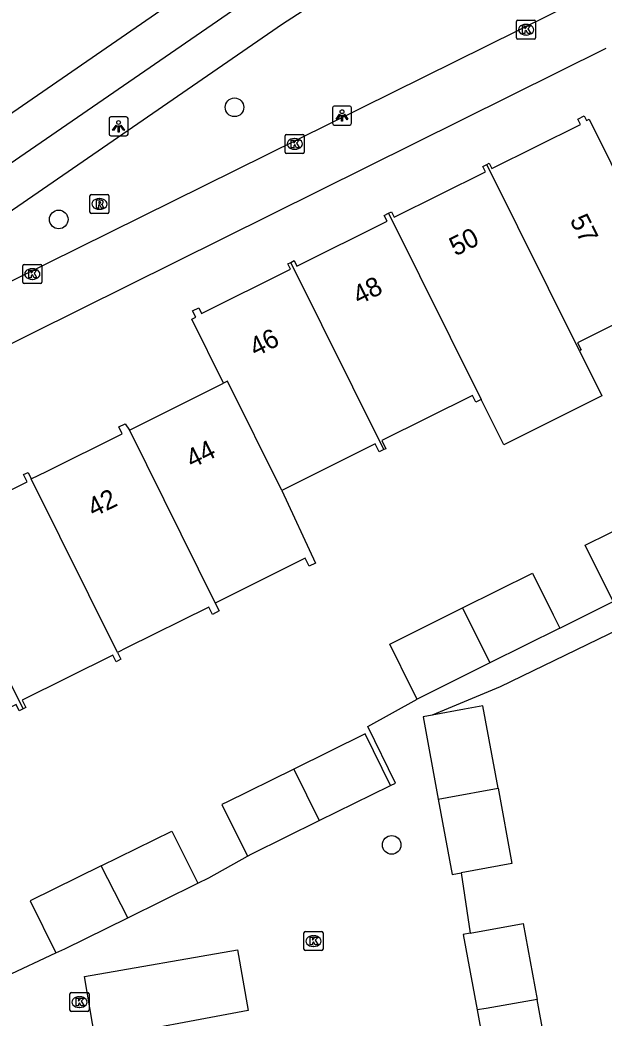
# Model space of a CAD drawing. Extents: x 157793 to 159380, y 380882 to 382313.
# Drawn here: x 158280.3 to 158310.9, y 381421.5 to 381473.9 of the extents above; entities that cross this region are included whole.
import ezdxf

# ---------------------------------------------------------------- set-up
doc = ezdxf.new("R2010")
doc.units = 0
for name, color, linetype in [('IMGEO_Boom', 7, 'Continuous'), ('IMGEO_Kolk', 7, 'Continuous'), ('IMGEO_Lichtpunt', 7, 'Continuous'), ('IMGEO_Pand', 7, 'Continuous'), ('IMGEO_Pand_nummerreeks', 7, 'Continuous'), ('IMGEO_Rijbaan_lokaal_open', 7, 'Continuous'), ('IMGEO_Rioolput', 7, 'Continuous'), ('IMGEO_Voetpad_open', 7, 'Continuous')]:
    doc.layers.add(name, color=color, linetype=linetype)

msp = doc.modelspace()

# ---------------------------------------------------------------- linework, layer by layer
at = {"layer": 'IMGEO_Boom'}
for centre in [(158291.553, 381469.287), (158282.328, 381463.403), (158299.8, 381430.581)]:
    msp.add_circle(centre, 0.489, dxfattribs=at)
at = {"layer": 'IMGEO_Kolk'}
for p, q in [((158306.353, 381472.935), (158306.353, 381473.787)), ((158306.428, 381473.861), (158307.28, 381473.861)), ((158306.841, 381473.641), (158306.866, 381473.641)), ((158307.354, 381473.787), (158307.354, 381472.935)), ((158306.864, 381473.081), (158306.839, 381473.081)), ((158307.28, 381472.861), (158306.428, 381472.861)), ((158294.288, 381467.864), (158295.14, 381467.864)), ((158294.213, 381466.938), (158294.213, 381467.79)), ((158294.701, 381467.644), (158294.726, 381467.644)), ((158295.214, 381467.79), (158295.214, 381466.938)), ((158295.14, 381466.864), (158294.288, 381466.864)), ((158294.724, 381467.084), (158294.699, 381467.084)), ((158280.516, 381461.038), (158281.368, 381461.038)), ((158280.441, 381460.112), (158280.441, 381460.964)), ((158280.929, 381460.818), (158280.954, 381460.818)), ((158281.442, 381460.964), (158281.442, 381460.112)), ((158281.368, 381460.038), (158280.516, 381460.038)), ((158280.952, 381460.258), (158280.927, 381460.258)), ((158295.197, 381425.107), (158295.197, 381425.959)), ((158295.272, 381426.033), (158296.124, 381426.033)), ((158296.198, 381425.959), (158296.198, 381425.107)), ((158295.685, 381425.813), (158295.71, 381425.813)), ((158296.124, 381425.033), (158295.272, 381425.033)), ((158295.708, 381425.253), (158295.683, 381425.253)), ((158282.992, 381422.831), (158283.844, 381422.831)), ((158282.917, 381421.905), (158282.917, 381422.757)), ((158283.405, 381422.611), (158283.43, 381422.611)), ((158283.918, 381422.757), (158283.918, 381421.905)), ((158283.844, 381421.831), (158282.992, 381421.831)), ((158283.428, 381422.051), (158283.403, 381422.051))]:
    msp.add_line(p, q, dxfattribs=at)
for points in [[(158306.353, 381472.935), (158306.353, 381473.787)], [(158306.428, 381473.861), (158307.28, 381473.861)], [(158307.354, 381473.787), (158307.354, 381472.935)], [(158306.674, 381473.561), (158306.797, 381473.561), (158306.797, 381473.41), (158306.927, 381473.561), (158307.091, 381473.561), (158306.945, 381473.41), (158307.098, 381473.161), (158306.946, 381473.161), (158306.861, 381473.325), (158306.797, 381473.258), (158306.797, 381473.161), (158306.674, 381473.161), (158306.674, 381473.561)], [(158307.28, 381472.861), (158306.428, 381472.861)], [(158294.288, 381467.864), (158295.14, 381467.864)], [(158294.213, 381466.938), (158294.213, 381467.79)], [(158294.534, 381467.564), (158294.657, 381467.564), (158294.657, 381467.413), (158294.787, 381467.564), (158294.951, 381467.564), (158294.805, 381467.413), (158294.958, 381467.164), (158294.806, 381467.164), (158294.721, 381467.328), (158294.657, 381467.261), (158294.657, 381467.164), (158294.534, 381467.164), (158294.534, 381467.564)], [(158295.214, 381467.79), (158295.214, 381466.938)], [(158295.14, 381466.864), (158294.288, 381466.864)], [(158280.516, 381461.038), (158281.368, 381461.038)], [(158280.441, 381460.112), (158280.441, 381460.964)], [(158280.762, 381460.738), (158280.885, 381460.738), (158280.885, 381460.587), (158281.015, 381460.738), (158281.179, 381460.738), (158281.033, 381460.587), (158281.186, 381460.338), (158281.034, 381460.338), (158280.949, 381460.502), (158280.885, 381460.435), (158280.885, 381460.338), (158280.762, 381460.338), (158280.762, 381460.738)], [(158281.442, 381460.964), (158281.442, 381460.112)], [(158281.368, 381460.038), (158280.516, 381460.038)], [(158295.197, 381425.107), (158295.197, 381425.959)], [(158295.272, 381426.033), (158296.124, 381426.033)], [(158296.198, 381425.959), (158296.198, 381425.107)], [(158295.518, 381425.733), (158295.641, 381425.733), (158295.641, 381425.582), (158295.771, 381425.733), (158295.935, 381425.733), (158295.789, 381425.582), (158295.942, 381425.333), (158295.79, 381425.333), (158295.705, 381425.497), (158295.641, 381425.43), (158295.641, 381425.333), (158295.518, 381425.333), (158295.518, 381425.733)], [(158296.124, 381425.033), (158295.272, 381425.033)], [(158282.992, 381422.831), (158283.844, 381422.831)], [(158282.917, 381421.905), (158282.917, 381422.757)], [(158283.238, 381422.531), (158283.361, 381422.531), (158283.361, 381422.38), (158283.491, 381422.531), (158283.655, 381422.531), (158283.509, 381422.38), (158283.662, 381422.131), (158283.51, 381422.131), (158283.425, 381422.295), (158283.361, 381422.228), (158283.361, 381422.131), (158283.238, 381422.131), (158283.238, 381422.531)], [(158283.918, 381422.757), (158283.918, 381421.905)], [(158283.844, 381421.831), (158282.992, 381421.831)]]:
    msp.add_lwpolyline(points, dxfattribs=at)
for centre, start, end in [((158306.43, 381473.785), 91.552, 178.448), ((158306.43, 381473.785), 91.552, 178.448), ((158307.278, 381473.785), 1.552, 88.448), ((158307.278, 381473.785), 1.552, 88.448), ((158306.43, 381472.937), 181.552, 268.448), ((158306.43, 381472.937), 181.552, 268.448), ((158307.278, 381472.937), 271.552, 358.448), ((158307.278, 381472.937), 271.552, 358.448), ((158294.29, 381467.788), 91.552, 178.448), ((158294.29, 381467.788), 91.552, 178.448), ((158295.138, 381467.788), 1.552, 88.448), ((158295.138, 381467.788), 1.552, 88.448), ((158294.29, 381466.94), 181.552, 268.448), ((158294.29, 381466.94), 181.552, 268.448), ((158295.138, 381466.94), 271.552, 358.448), ((158295.138, 381466.94), 271.552, 358.448), ((158280.518, 381460.962), 91.552, 178.448), ((158280.518, 381460.962), 91.552, 178.448), ((158281.366, 381460.962), 1.552, 88.448), ((158281.366, 381460.962), 1.552, 88.448), ((158280.518, 381460.114), 181.552, 268.448), ((158280.518, 381460.114), 181.552, 268.448), ((158281.366, 381460.114), 271.552, 358.448), ((158281.366, 381460.114), 271.552, 358.448), ((158295.274, 381425.957), 91.552, 178.448), ((158295.274, 381425.957), 91.552, 178.448), ((158296.122, 381425.957), 1.552, 88.448), ((158296.122, 381425.957), 1.552, 88.448), ((158295.274, 381425.109), 181.552, 268.448), ((158295.274, 381425.109), 181.552, 268.448), ((158296.122, 381425.109), 271.552, 358.448), ((158296.122, 381425.109), 271.552, 358.448), ((158282.994, 381422.755), 91.552, 178.448), ((158282.994, 381422.755), 91.552, 178.448), ((158283.842, 381422.755), 1.552, 88.448), ((158283.842, 381422.755), 1.552, 88.448), ((158282.994, 381421.907), 181.552, 268.448), ((158282.994, 381421.907), 181.552, 268.448), ((158283.842, 381421.907), 271.552, 358.448), ((158283.842, 381421.907), 271.552, 358.448)]:
    msp.add_arc(centre, 0.0765, start, end, dxfattribs=at)
for centre, major_axis, ratio, start_param, end_param in [((158306.84, 381473.361), (-0.387, 0.002), 0.722429, 4.712389, 7.853982), ((158306.865, 381473.361), (-0.39, 0.002), 0.717154, 1.570796, 4.712389), ((158294.7, 381467.364), (-0.387, 0.002), 0.722429, 4.712389, 7.853982), ((158294.725, 381467.364), (-0.39, 0.002), 0.717154, 1.570796, 4.712389), ((158280.928, 381460.538), (-0.387, 0.002), 0.722429, 4.712389, 7.853982), ((158280.953, 381460.538), (-0.39, 0.002), 0.717154, 1.570796, 4.712389), ((158295.684, 381425.533), (-0.387, 0.002), 0.722429, 4.712389, 7.853982), ((158295.709, 381425.533), (-0.39, 0.002), 0.717154, 1.570796, 4.712389), ((158283.404, 381422.331), (-0.387, 0.002), 0.722429, 4.712389, 7.853982), ((158283.429, 381422.331), (-0.39, 0.002), 0.717154, 1.570796, 4.712389)]:
    msp.add_ellipse(centre, major_axis=major_axis, ratio=ratio, start_param=start_param, end_param=end_param, dxfattribs=at)
at = {"layer": 'IMGEO_Lichtpunt'}
for p, q in [((158296.695, 381469.258), (158296.695, 381468.451)), ((158296.695, 381469.258), (158296.695, 381468.451)), ((158297.597, 381469.353), (158296.789, 381469.353)), ((158297.597, 381469.353), (158296.789, 381469.353)), ((158297.691, 381468.451), (158297.691, 381469.258)), ((158297.691, 381468.451), (158297.691, 381469.258)), ((158284.969, 381468.693), (158284.969, 381467.886)), ((158284.969, 381468.693), (158284.969, 381467.886)), ((158285.871, 381468.788), (158285.063, 381468.788)), ((158285.871, 381468.788), (158285.063, 381468.788)), ((158285.965, 381467.886), (158285.965, 381468.693)), ((158285.965, 381467.886), (158285.965, 381468.693)), ((158296.789, 381468.357), (158297.597, 381468.357)), ((158296.789, 381468.357), (158297.597, 381468.357)), ((158285.063, 381467.792), (158285.871, 381467.792)), ((158285.063, 381467.792), (158285.871, 381467.792))]:
    msp.add_line(p, q, dxfattribs=at)
for points in [[(158297.069, 381468.922), (158297.108, 381468.894), (158296.92, 381468.632), (158296.882, 381468.659), (158297.069, 381468.922)], [(158297.171, 381468.874), (158297.218, 381468.874), (158297.218, 381468.552), (158297.171, 381468.552), (158297.171, 381468.874)], [(158297.281, 381468.894), (158297.319, 381468.921), (158297.506, 381468.659), (158297.467, 381468.631), (158297.281, 381468.894)], [(158285.343, 381468.357), (158285.382, 381468.329), (158285.194, 381468.067), (158285.156, 381468.094), (158285.343, 381468.357)], [(158285.555, 381468.329), (158285.593, 381468.356), (158285.78, 381468.094), (158285.741, 381468.066), (158285.555, 381468.329)], [(158285.445, 381468.309), (158285.492, 381468.309), (158285.492, 381467.987), (158285.445, 381467.987), (158285.445, 381468.309)]]:
    msp.add_lwpolyline(points, dxfattribs=at)
for centre in [(158297.194, 381469.056), (158285.468, 381468.491)]:
    msp.add_circle(centre, 0.0994, dxfattribs=at)
for centre, start, end in [((158296.789, 381469.258), 90, 180), ((158296.789, 381469.258), 90, 180), ((158297.597, 381469.258), 0, 90), ((158297.597, 381469.258), 0, 90), ((158285.063, 381468.693), 90, 180), ((158285.063, 381468.693), 90, 180), ((158285.871, 381468.693), 0, 90), ((158285.871, 381468.693), 0, 90), ((158296.789, 381468.451), 180, 270), ((158296.789, 381468.451), 180, 270), ((158297.597, 381468.451), 270, 0), ((158297.597, 381468.451), 270, 360), ((158285.063, 381467.886), 180, 270), ((158285.063, 381467.886), 180, 270), ((158285.871, 381467.886), 270, 0), ((158285.871, 381467.886), 270, 360)]:
    msp.add_arc(centre, 0.0946, start, end, dxfattribs=at)
at = {"layer": 'IMGEO_Pand'}
for points in [[(158304.791, 381466.287), (158304.924, 381466.353), (158305.06, 381466.08), (158309.703, 381468.388), (158309.562, 381468.673), (158309.896, 381468.839), (158310.02, 381468.59), (158310.165, 381468.661), (158314.704, 381459.528), (158314.55, 381459.452), (158314.728, 381459.095), (158314.378, 381458.921), (158314.215, 381459.247), (158309.557, 381456.931), (158309.743, 381456.557), (158309.651, 381456.511)], [(158299.641, 381463.73), (158299.796, 381463.807), (158299.938, 381463.52), (158304.717, 381465.896), (158304.576, 381466.18), (158304.791, 381466.287)], [(158309.651, 381456.511), (158304.791, 381466.287)], [(158294.501, 381461.15), (158294.686, 381461.242), (158294.828, 381460.956), (158299.565, 381463.31), (158299.413, 381463.616), (158299.641, 381463.73)], [(158299.641, 381463.73), (158304.499, 381453.958)], [(158290.98, 381454.806), (158289.313, 381458.161), (158289.525, 381458.267), (158289.355, 381458.61), (158289.677, 381458.77), (158289.826, 381458.469), (158294.491, 381460.788), (158294.349, 381461.075), (158294.501, 381461.15)], [(158299.388, 381451.323), (158294.501, 381461.15)], [(158309.651, 381456.511), (158310.829, 381454.141), (158305.68, 381451.582), (158304.499, 381453.958)], [(158286.034, 381452.348), (158290.98, 381454.806)], [(158294.03, 381449.186), (158291.183, 381454.907), (158290.98, 381454.806)], [(158304.499, 381453.958), (158304.217, 381453.818), (158304.045, 381454.164), (158299.277, 381451.794), (158299.487, 381451.372), (158299.388, 381451.323)], [(158280.889, 381449.785), (158281.685, 381450.181), (158285.656, 381452.155), (158285.477, 381452.516), (158285.807, 381452.679), (158286.034, 381452.348)], [(158286.034, 381452.348), (158290.537, 381443.272)], [(158299.388, 381451.323), (158299.142, 381451.201), (158298.932, 381451.623), (158294.03, 381449.186)], [(158275.573, 381447.559), (158275.662, 381447.603), (158275.844, 381447.237), (158276.568, 381447.597), (158280.669, 381449.636), (158280.482, 381450.012), (158280.718, 381450.129), (158280.889, 381449.785)], [(158285.415, 381440.684), (158280.889, 381449.785)], [(158294.03, 381449.186), (158295.802, 381445.369), (158295.468, 381445.203), (158295.261, 381445.62), (158290.537, 381443.272)], [(158311.428, 381443.349), (158309.959, 381446.304), (158313.781, 381448.204)], [(158280.467, 381437.717), (158275.785, 381447.132), (158275.755, 381447.193), (158275.573, 381447.559)], [(158303.519, 381443.016), (158307.192, 381444.842), (158308.281, 381442.652), (158308.627, 381441.956)], [(158290.537, 381443.272), (158290.744, 381442.855), (158290.389, 381442.679), (158290.199, 381443.062), (158285.881, 381440.916), (158285.415, 381440.684)], [(158301.131, 381438.229), (158300.877, 381438.74), (158299.696, 381441.116), (158303.519, 381443.016)], [(158303.519, 381443.016), (158304.954, 381440.13)], [(158308.627, 381441.956), (158304.954, 381440.13)], [(158285.415, 381440.684), (158285.595, 381440.321), (158285.344, 381440.196), (158285.174, 381440.539), (158280.415, 381438.173), (158280.607, 381437.786), (158280.467, 381437.717)], [(158304.954, 381440.13), (158301.131, 381438.229)], [(158280.467, 381437.717), (158280.254, 381437.611), (158280.085, 381437.952), (158275.316, 381435.581), (158275.497, 381435.216), (158275.329, 381435.133)], [(158305.385, 381433.551), (158304.587, 381437.878), (158303.62, 381437.7), (158301.923, 381437.387)], [(158301.923, 381437.387), (158301.447, 381437.299), (158302.243, 381432.981)], [(158299.747, 381433.7), (158298.412, 381436.409), (158294.659, 381434.559)], [(158294.659, 381434.559), (158291.119, 381432.814), (158290.988, 381432.749), (158290.893, 381432.702), (158292.228, 381429.993)], [(158294.659, 381434.559), (158296.003, 381431.854)], [(158296.003, 381431.854), (158299.704, 381433.679), (158299.747, 381433.7)], [(158302.243, 381432.981), (158302.72, 381433.068), (158305.385, 381433.551)], [(158305.385, 381433.551), (158306.113, 381429.603), (158303.449, 381429.112)], [(158302.243, 381432.981), (158302.973, 381429.024), (158303.449, 381429.112)], [(158292.228, 381429.993), (158292.455, 381430.105), (158296.003, 381431.854)], [(158284.56, 381429.475), (158288.269, 381431.304), (158289.62, 381428.565)], [(158284.56, 381429.475), (158280.834, 381427.638), (158282.181, 381424.909)], [(158285.947, 381426.754), (158284.56, 381429.475)], [(158285.947, 381426.754), (158289.62, 381428.565)], [(158282.181, 381424.909), (158282.648, 381425.127), (158285.947, 381426.754)], [(158303.927, 381425.948), (158306.693, 381426.457), (158307.429, 381422.465)], [(158303.927, 381425.948), (158303.553, 381425.879), (158304.282, 381421.921)], [(158307.429, 381422.465), (158304.757, 381422.003), (158304.282, 381421.921)], [(158305.17, 381417.892), (158305.504, 381417.953), (158308.17, 381418.445), (158307.429, 381422.465)], [(158304.282, 381421.921), (158305.03, 381417.866), (158305.17, 381417.892)]]:
    msp.add_lwpolyline(points, dxfattribs=at)
at = {"layer": 'IMGEO_Rijbaan_lokaal_open'}
msp.add_lwpolyline([(158302.02, 381483.392), (158298.335, 381481.315), (158294.12, 381478.763), (158290.279, 381476.177), (158238.977, 381440.815)], dxfattribs=at)
at = {"layer": 'IMGEO_Rioolput'}
for p, q in [((158284.038, 381464.714), (158284.89, 381464.714)), ((158283.963, 381463.788), (158283.963, 381464.64)), ((158284.451, 381464.494), (158284.476, 381464.494)), ((158284.964, 381464.64), (158284.964, 381463.788)), ((158284.89, 381463.714), (158284.038, 381463.714)), ((158284.474, 381463.934), (158284.449, 381463.934))]:
    msp.add_line(p, q, dxfattribs=at)
for points in [[(158284.038, 381464.714), (158284.89, 381464.714)], [(158283.963, 381463.788), (158283.963, 381464.64)], [(158284.552, 381464.412), (158284.3, 381464.414), (158284.3, 381464.014)], [(158284.3, 381464.014), (158284.424, 381464.014), (158284.424, 381464.176), (158284.435, 381464.176)], [(158284.478, 381464.333), (158284.424, 381464.333), (158284.424, 381464.252)], [(158284.424, 381464.252), (158284.476, 381464.252)], [(158284.964, 381464.64), (158284.964, 381463.788)], [(158284.89, 381463.714), (158284.038, 381463.714)], [(158284.482, 381464.147), (158284.553, 381464.014), (158284.693, 381464.014), (158284.628, 381464.14)]]:
    msp.add_lwpolyline(points, dxfattribs=at)
for centre, radius, start, end in [((158284.04, 381464.638), 0.0765, 91.552, 178.448), ((158284.04, 381464.638), 0.0765, 91.552, 178.448), ((158284.888, 381464.638), 0.0765, 1.552, 88.448), ((158284.888, 381464.638), 0.0765, 1.552, 88.448), ((158284.434, 381464.123), 0.0533, 26.0293, 88.6989), ((158284.46, 381464.441), 0.19, 274.7715, 282.9687), ((158284.484, 381464.237), 0.0964, 77.0061, 93.1865), ((158284.498, 381464.294), 0.0378, 276.6634, 79.6772), ((158284.551, 381464.302), 0.109, 350.3612, 89.416), ((158284.549, 381464.302), 0.112, 277.5842, 350.9817), ((158284.533, 381464.087), 0.108, 29.5134, 73.7905), ((158284.04, 381463.79), 0.0765, 181.552, 268.448), ((158284.04, 381463.79), 0.0765, 181.552, 268.448), ((158284.888, 381463.79), 0.0765, 271.552, 358.448), ((158284.888, 381463.79), 0.0765, 271.552, 358.448)]:
    msp.add_arc(centre, radius, start, end, dxfattribs=at)
for centre, major_axis, ratio, start_param, end_param in [((158284.45, 381464.214), (-0.387, 0.002), 0.722429, 4.712389, 7.853982), ((158284.475, 381464.214), (-0.39, 0.002), 0.717154, 1.570796, 4.712389)]:
    msp.add_ellipse(centre, major_axis=major_axis, ratio=ratio, start_param=start_param, end_param=end_param, dxfattribs=at)
at = {"layer": 'IMGEO_Voetpad_open'}
for points in [[(158300.112, 381479.931), (158294.977, 381476.803), (158237.636, 381437.336)], [(158309.727, 381474.963), (158273.457, 381457.008), (158272.57, 381458.87), (158294.066, 381473.665), (158297.419, 381475.832), (158304.861, 381480.266), (158304.977, 381480.342)], [(158247.461, 381439.269), (158247.466, 381439.272), (158255.837, 381444.973), (158311.062, 381472.396)], [(158308.627, 381441.956), (158311.428, 381443.349)], [(158312.895, 381442.454), (158305.496, 381438.867), (158301.923, 381437.387)], [(158299.747, 381433.7), (158300.006, 381433.828), (158298.544, 381436.794), (158301.131, 381438.229)], [(158289.62, 381428.565), (158290.199, 381428.851), (158292.228, 381429.993)], [(158303.449, 381429.112), (158303.927, 381425.948)], [(158279.295, 381423.552), (158279.568, 381423.686), (158282.181, 381424.909)], [(158292.272, 381421.891), (158284.243, 381420.383), (158283.676, 381423.669), (158291.717, 381425.079), (158292.272, 381421.891)]]:
    msp.add_lwpolyline(points, dxfattribs=at)

# ---------------------------------------------------------------- texts
at = {"layer": 'IMGEO_Pand_nummerreeks'}
for s, rotation, p in [('57', 296.4269, (158309.129, 381463.374)), ('50', 26.7285, (158303.147, 381461.454)), ('48', 26.7275, (158298.079, 381458.901)), ('46', 26.7275, (158292.657, 381456.172)), ('44', 26.3893, (158289.319, 381450.321)), ('42', 26.3904, (158284.154, 381447.757))]:
    msp.add_text(s, height=1, rotation=rotation, dxfattribs=at).set_placement(p)

doc.saveas('drawing.dxf')
